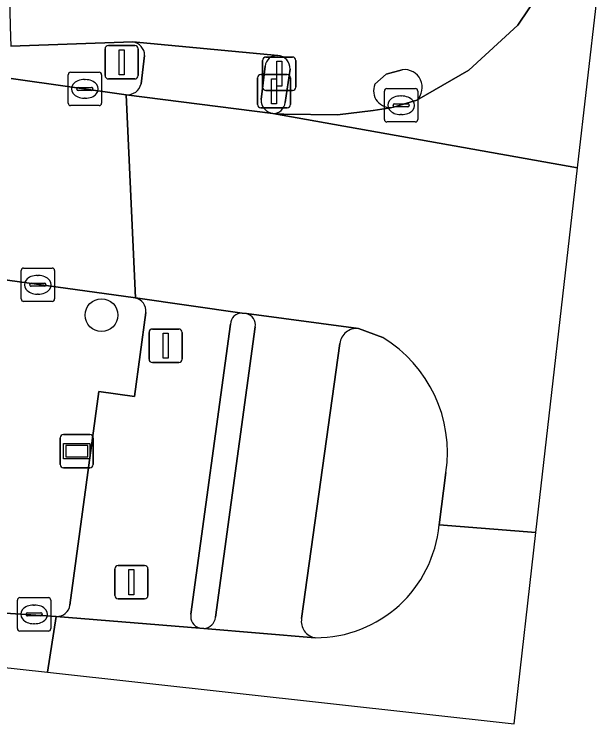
# Model space of a CAD drawing. Extents: x 161692 to 162379, y 380760 to 381678.
# Drawn here: x 162234.89 to 162252.31, y 380759.58 to 380780.8 of the extents above; entities that cross this region are included whole.
import ezdxf

# ---------------------------------------------------------------- set-up
doc = ezdxf.new("R2010")
doc.units = 0
for name, color, linetype in [('IMGEO_Berm_groen', 7, 'Continuous'), ('IMGEO_Boom', 7, 'Continuous'), ('IMGEO_Drukknoppaal', 7, 'Continuous'), ('IMGEO_Fietspad_gesloten', 7, 'Continuous'), ('IMGEO_Fietspad_open', 7, 'Continuous'), ('IMGEO_Kolk', 7, 'Continuous'), ('IMGEO_Lichtmast', 7, 'Continuous'), ('IMGEO_Rijbaan_lokaal_gesloten', 7, 'Continuous'), ('IMGEO_Verkeerseiland_gesloten', 7, 'Continuous'), ('IMGEO_Verkeersregelinstallatiepaal', 7, 'Continuous'), ('IMGEO_Verklikker', 7, 'Continuous'), ('IMGEO_Voetpad_open', 7, 'Continuous')]:
    doc.layers.add(name, color=color, linetype=linetype)

msp = doc.modelspace()

# ---------------------------------------------------------------- linework, layer by layer
at = {"layer": 'IMGEO_Berm_groen'}
for points in [[(162238.515, 380772.312), (162194.784, 380778.352)], [(162236.558, 380763.128), (162237.42, 380769.513), (162238.485, 380769.362), (162238.831, 380771.882)], [(162186.181, 380763.043), (162186.353, 380763.027), (162187.36, 380762.945), (162195.572, 380762.437), (162204.608, 380762.388), (162209.849, 380762.73), (162218.059, 380763.235), (162222.207, 380763.349), (162233.252, 380762.974), (162236.149, 380762.787)]]:
    msp.add_lwpolyline(points, dxfattribs=at)
for centre, radius, start, end in [((162238.427, 380771.916), 0.405, 355.1414, 77.4818), ((162236.161, 380763.189), 0.402, 268.3363, 351.3024)]:
    msp.add_arc(centre, radius, start, end, dxfattribs=at)
at = {"layer": 'IMGEO_Boom'}
msp.add_circle((162237.5, 380771.8), 0.489, dxfattribs=at)
at = {"layer": 'IMGEO_Drukknoppaal'}
for p, q in [((162242.319, 380778.618), (162242.319, 380779.418)), ((162242.319, 380779.418), (162242.319, 380778.618)), ((162242.419, 380779.518), (162243.209, 380779.518)), ((162243.209, 380779.518), (162242.419, 380779.518)), ((162243.309, 380779.418), (162243.309, 380778.618)), ((162243.309, 380778.618), (162243.309, 380779.418)), ((162243.209, 380778.518), (162242.419, 380778.518)), ((162242.419, 380778.518), (162243.209, 380778.518))]:
    msp.add_line(p, q, dxfattribs=at)
msp.add_lwpolyline([(162242.739, 380779.393), (162242.889, 380779.393), (162242.889, 380778.643), (162242.739, 380778.643), (162242.739, 380779.393)], dxfattribs=at)
for centre, start, end in [((162242.419, 380779.418), 90, 180), ((162242.419, 380779.418), 90, 180), ((162243.209, 380779.418), 0, 90), ((162243.209, 380779.418), 360, 90), ((162242.419, 380778.618), 180, 270), ((162242.419, 380778.618), 180, 270), ((162243.209, 380778.618), 270, 0), ((162243.209, 380778.618), 270, 0)]:
    msp.add_arc(centre, 0.1, start, end, dxfattribs=at)
at = {"layer": 'IMGEO_Fietspad_gesloten'}
for points in [[(162235.998, 380781.878), (162234.739, 380781.832), (162234.771, 380780.432), (162234.785, 380779.843), (162238.439, 380779.974), (162242.769, 380779.566)], [(162246.931, 380778.227), (162248.484, 380779.13), (162249.949, 380780.468), (162250.613, 380781.461)], [(162243.138, 380779.154), (162242.995, 380778.159)], [(162245.676, 380778.704), (162246.009, 380779.011), (162246.496, 380779.139)], [(162242.623, 380777.828), (162242.954, 380777.811), (162244.56, 380777.787), (162245.626, 380777.916), (162246.144, 380778), (162246.229, 380778.022)]]:
    msp.add_lwpolyline(points, dxfattribs=at)
for centre, radius, start, end in [((162242.742, 380779.17), 0.397, 357.6683, 86.029), ((162246.56, 380778.61), 0.533, 314.1414, 96.8584), ((162246.133, 380778.51), 0.497, 156.9632, 281.1106), ((162242.623, 380778.203), 0.375, 270.0733, 353.2511)]:
    msp.add_arc(centre, radius, start, end, dxfattribs=at)
at = {"layer": 'IMGEO_Fietspad_open'}
for points in [[(162245.186, 380771.398), (162241.832, 380771.844)], [(162242.097, 380771.447), (162240.911, 380762.761)], [(162243.483, 380762.724), (162244.628, 380770.95)], [(162240.565, 380762.428), (162243.888, 380762.15)]]:
    msp.add_lwpolyline(points, dxfattribs=at)
for centre, radius, start, end in [((162241.753, 380771.504), 0.349, 350.5459, 76.9008), ((162245.13, 380770.896), 0.505, 83.6303, 173.8894), ((162240.533, 380762.807), 0.381, 274.8191, 352.9873), ((162243.967, 380762.636), 0.492, 169.6581, 260.7536)]:
    msp.add_arc(centre, radius, start, end, dxfattribs=at)
at = {"layer": 'IMGEO_Kolk'}
for p, q in [((162236.502, 380778.139), (162236.502, 380778.991)), ((162236.577, 380779.065), (162237.429, 380779.065)), ((162237.503, 380778.991), (162237.503, 380778.139)), ((162236.99, 380778.845), (162237.015, 380778.845)), ((162236.761, 380778.559), (162236.761, 380778.571)), ((162237.199, 380778.522), (162236.801, 380778.522)), ((162236.804, 380778.608), (162237.202, 380778.608)), ((162237.245, 380778.571), (162237.245, 380778.559)), ((162245.96, 380777.65), (162245.96, 380778.502)), ((162246.035, 380778.576), (162246.887, 380778.576)), ((162246.961, 380778.502), (162246.961, 380777.65)), ((162237.013, 380778.285), (162236.988, 380778.285)), ((162246.448, 380778.356), (162246.473, 380778.356)), ((162237.429, 380778.065), (162236.577, 380778.065)), ((162246.219, 380778.07), (162246.219, 380778.082)), ((162246.262, 380778.119), (162246.66, 380778.119)), ((162246.703, 380778.082), (162246.703, 380778.07)), ((162246.657, 380778.033), (162246.259, 380778.033)), ((162246.471, 380777.796), (162246.446, 380777.796)), ((162246.887, 380777.576), (162246.035, 380777.576)), ((162235.172, 380773.208), (162236.024, 380773.208)), ((162235.097, 380772.282), (162235.097, 380773.134)), ((162235.585, 380772.988), (162235.61, 380772.988)), ((162236.098, 380773.134), (162236.098, 380772.282)), ((162235.356, 380772.702), (162235.356, 380772.714)), ((162235.794, 380772.665), (162235.396, 380772.665)), ((162235.399, 380772.751), (162235.797, 380772.751)), ((162235.84, 380772.714), (162235.84, 380772.702)), ((162235.608, 380772.428), (162235.583, 380772.428)), ((162236.024, 380772.208), (162235.172, 380772.208)), ((162234.984, 380762.423), (162234.984, 380763.275)), ((162235.059, 380763.349), (162235.911, 380763.349)), ((162235.985, 380763.275), (162235.985, 380762.423)), ((162235.472, 380763.129), (162235.497, 380763.129)), ((162235.243, 380762.843), (162235.243, 380762.855)), ((162235.681, 380762.806), (162235.283, 380762.806)), ((162235.286, 380762.892), (162235.684, 380762.892)), ((162235.727, 380762.855), (162235.727, 380762.843)), ((162235.495, 380762.569), (162235.47, 380762.569)), ((162235.911, 380762.349), (162235.059, 380762.349))]:
    msp.add_line(p, q, dxfattribs=at)
for points in [[(162236.502, 380778.139), (162236.502, 380778.991)], [(162236.577, 380779.065), (162237.429, 380779.065)], [(162237.503, 380778.991), (162237.503, 380778.139)], [(162245.96, 380777.65), (162245.96, 380778.502)], [(162246.035, 380778.576), (162246.887, 380778.576)], [(162246.961, 380778.502), (162246.961, 380777.65)], [(162237.429, 380778.065), (162236.577, 380778.065)], [(162246.887, 380777.576), (162246.035, 380777.576)], [(162235.172, 380773.208), (162236.024, 380773.208)], [(162235.097, 380772.282), (162235.097, 380773.134)], [(162236.098, 380773.134), (162236.098, 380772.282)], [(162236.024, 380772.208), (162235.172, 380772.208)], [(162234.984, 380762.423), (162234.984, 380763.275)], [(162235.059, 380763.349), (162235.911, 380763.349)], [(162235.985, 380763.275), (162235.985, 380762.423)], [(162235.911, 380762.349), (162235.059, 380762.349)]]:
    msp.add_lwpolyline(points, dxfattribs=at)
for centre, radius, start, end in [((162236.579, 380778.989), 0.0765, 91.552, 178.448), ((162236.579, 380778.989), 0.0765, 91.552, 178.448), ((162237.427, 380778.989), 0.0765, 1.552, 88.448), ((162237.427, 380778.989), 0.0765, 1.552, 88.448), ((162236.801, 380778.568), 0.0403, 85.8775, 175.7526), ((162236.798, 380778.558), 0.0366, 178.938, 274.7102), ((162237.202, 380778.565), 0.043, 264.8664, 352.4533), ((162237.206, 380778.57), 0.0386, 1.7309, 96.639), ((162246.037, 380778.5), 0.0765, 91.552, 178.448), ((162246.037, 380778.5), 0.0765, 91.552, 178.448), ((162246.885, 380778.5), 0.0765, 1.552, 88.448), ((162246.885, 380778.5), 0.0765, 1.552, 88.448), ((162236.579, 380778.141), 0.0765, 181.552, 268.448), ((162236.579, 380778.141), 0.0765, 181.552, 268.448), ((162237.427, 380778.141), 0.0765, 271.552, 358.448), ((162237.427, 380778.141), 0.0765, 271.552, 358.448), ((162246.259, 380778.079), 0.0403, 85.8775, 175.7526), ((162246.256, 380778.069), 0.0366, 178.938, 274.7102), ((162246.66, 380778.076), 0.043, 264.8664, 352.4533), ((162246.664, 380778.081), 0.0386, 1.7309, 96.639), ((162246.037, 380777.652), 0.0765, 181.552, 268.448), ((162246.037, 380777.652), 0.0765, 181.552, 268.448), ((162246.885, 380777.652), 0.0765, 271.552, 358.448), ((162246.885, 380777.652), 0.0765, 271.552, 358.448), ((162235.174, 380773.132), 0.0765, 91.552, 178.448), ((162235.174, 380773.132), 0.0765, 91.552, 178.448), ((162236.022, 380773.132), 0.0765, 1.552, 88.448), ((162236.022, 380773.132), 0.0765, 1.552, 88.448), ((162235.396, 380772.711), 0.0403, 85.8775, 175.7526), ((162235.393, 380772.701), 0.0366, 178.938, 274.7102), ((162235.797, 380772.708), 0.043, 264.8664, 352.4533), ((162235.801, 380772.713), 0.0386, 1.7309, 96.639), ((162235.174, 380772.284), 0.0765, 181.552, 268.448), ((162235.174, 380772.284), 0.0765, 181.552, 268.448), ((162236.022, 380772.284), 0.0765, 271.552, 358.448), ((162236.022, 380772.284), 0.0765, 271.552, 358.448), ((162235.061, 380763.273), 0.0765, 91.552, 178.448), ((162235.061, 380763.273), 0.0765, 91.552, 178.448), ((162235.909, 380763.273), 0.0765, 1.552, 88.448), ((162235.909, 380763.273), 0.0765, 1.552, 88.448), ((162235.283, 380762.852), 0.0403, 85.8775, 175.7526), ((162235.28, 380762.842), 0.0366, 178.938, 274.7102), ((162235.684, 380762.849), 0.043, 264.8664, 352.4533), ((162235.688, 380762.854), 0.0386, 1.7309, 96.639), ((162235.061, 380762.425), 0.0765, 181.552, 268.448), ((162235.061, 380762.425), 0.0765, 181.552, 268.448), ((162235.909, 380762.425), 0.0765, 271.552, 358.448), ((162235.909, 380762.425), 0.0765, 271.552, 358.448)]:
    msp.add_arc(centre, radius, start, end, dxfattribs=at)
for centre, major_axis, ratio, start_param, end_param in [((162236.989, 380778.565), (-0.387, 0.002), 0.722429, 4.712389, 7.853982), ((162237.014, 380778.565), (-0.39, 0.002), 0.717154, 1.570796, 4.712389), ((162246.447, 380778.076), (-0.387, 0.002), 0.722429, 4.712389, 7.853982), ((162246.472, 380778.076), (-0.39, 0.002), 0.717154, 1.570796, 4.712389), ((162235.584, 380772.708), (-0.387, 0.002), 0.722429, 4.712389, 7.853982), ((162235.609, 380772.708), (-0.39, 0.002), 0.717154, 1.570796, 4.712389), ((162235.471, 380762.849), (-0.387, 0.002), 0.722429, 4.712389, 7.853982), ((162235.496, 380762.849), (-0.39, 0.002), 0.717154, 1.570796, 4.712389)]:
    msp.add_ellipse(centre, major_axis=major_axis, ratio=ratio, start_param=start_param, end_param=end_param, dxfattribs=at)
at = {"layer": 'IMGEO_Lichtmast'}
for p, q in [((162237.607, 380778.963), (162237.607, 380779.763)), ((162237.607, 380779.763), (162237.607, 380778.963)), ((162237.707, 380779.863), (162238.497, 380779.863)), ((162238.497, 380779.863), (162237.707, 380779.863)), ((162238.597, 380779.763), (162238.597, 380778.963)), ((162238.597, 380778.963), (162238.597, 380779.763)), ((162238.497, 380778.863), (162237.707, 380778.863)), ((162237.707, 380778.863), (162238.497, 380778.863))]:
    msp.add_line(p, q, dxfattribs=at)
msp.add_lwpolyline([(162238.027, 380779.738), (162238.177, 380779.738), (162238.177, 380778.988), (162238.027, 380778.988), (162238.027, 380779.738)], dxfattribs=at)
for centre, start, end in [((162237.707, 380779.763), 90, 180), ((162237.707, 380779.763), 90, 180), ((162238.497, 380779.763), 0, 90), ((162238.497, 380779.763), 360, 90), ((162237.707, 380778.963), 180, 270), ((162237.707, 380778.963), 180, 270), ((162238.497, 380778.963), 270, 0), ((162238.497, 380778.963), 270, 0)]:
    msp.add_arc(centre, 0.1, start, end, dxfattribs=at)
at = {"layer": 'IMGEO_Rijbaan_lokaal_gesloten'}
for points in [[(162022.247, 380782.773), (162063.3, 380779.137), (162094.38, 380775.785), (162100.246, 380775.712), (162152.312, 380766.476), (162155.522, 380766.113), (162195.841, 380761.556), (162225.793, 380762.232), (162235.883, 380761.117)], [(162252.312, 380781.239), (162250.613, 380781.461), (162249.949, 380780.468), (162248.484, 380779.13), (162246.931, 380778.227), (162246.229, 380778.022), (162246.144, 380778), (162245.626, 380777.916), (162244.56, 380777.787), (162242.954, 380777.811), (162242.623, 380777.828), (162251.737, 380776.205), (162251.737, 380776.205), (162252.312, 380781.239)], [(162194.784, 380778.352), (162238.515, 380772.312), (162238.241, 380778.39), (162234.795, 380778.876)], [(162250.492, 380765.299), (162251.737, 380776.205), (162251.737, 380776.205), (162242.623, 380777.828), (162238.241, 380778.39), (162238.515, 380772.312), (162241.705, 380771.862), (162241.832, 380771.844), (162245.186, 380771.398), (162245.912, 380771.129)], [(162235.883, 380761.117), (162236.149, 380762.787), (162233.252, 380762.974), (162222.207, 380763.349), (162218.059, 380763.235), (162209.849, 380762.73), (162204.608, 380762.388), (162195.572, 380762.437), (162187.36, 380762.945), (162186.353, 380763.027), (162186.181, 380763.043), (162176.312, 380764.18), (162160.547, 380766.297), (162156.934, 380766.772), (162153.841, 380767.149)], [(162247.802, 380767.096), (162247.596, 380765.526), (162250.492, 380765.299)], [(162235.883, 380761.117), (162249.838, 380759.576), (162250.492, 380765.299), (162247.596, 380765.526)], [(162243.888, 380762.15), (162240.565, 380762.428), (162240.437, 380762.438), (162236.149, 380762.787), (162235.883, 380761.117)]]:
    msp.add_lwpolyline(points, dxfattribs=at)
for centre, radius, start, end in [((162243.823, 380767.691), 4.023, 351.4978, 58.7209), ((162243.896, 380765.866), 3.716, 269.8837, 354.7498)]:
    msp.add_arc(centre, radius, start, end, dxfattribs=at)
at = {"layer": 'IMGEO_Verkeerseiland_gesloten'}
for points in [[(162238.439, 380779.974), (162234.785, 380779.843)], [(162238.685, 380778.718), (162238.789, 380779.569)], [(162242.394, 380779.249), (162242.271, 380778.245)], [(162242.995, 380778.159), (162243.138, 380779.154)], [(162246.496, 380779.139), (162246.009, 380779.011), (162245.676, 380778.704)], [(162234.795, 380778.876), (162238.241, 380778.39)], [(162246.229, 380778.022), (162246.931, 380778.227)], [(162241.832, 380771.844), (162241.705, 380771.862)], [(162241.361, 380771.532), (162240.175, 380762.852)], [(162240.911, 380762.761), (162242.097, 380771.447)], [(162245.912, 380771.129), (162245.186, 380771.398)], [(162244.628, 380770.95), (162243.483, 380762.724)], [(162247.596, 380765.526), (162247.802, 380767.096)], [(162240.437, 380762.438), (162240.565, 380762.428)]]:
    msp.add_lwpolyline(points, dxfattribs=at)
for centre, radius, start, end in [((162238.371, 380779.561), 0.419, 1.0832, 80.5838), ((162242.749, 380779.21), 0.357, 86.7338, 173.6841), ((162242.742, 380779.17), 0.397, 357.6683, 86.029), ((162246.56, 380778.61), 0.533, 314.1414, 96.8584), ((162238.268, 380778.817), 0.428, 266.3289, 346.5805), ((162246.133, 380778.51), 0.497, 156.9632, 281.1106), ((162242.694, 380778.245), 0.423, 180.0312, 260.3059), ((162242.623, 380778.203), 0.375, 270.0733, 353.2511), ((162241.686, 380771.537), 0.325, 86.6765, 180.9436), ((162241.753, 380771.504), 0.349, 350.5459, 76.9008), ((162245.13, 380770.896), 0.505, 83.6303, 173.8894), ((162243.823, 380767.691), 4.023, 351.4978, 58.7209), ((162243.896, 380765.866), 3.716, 269.8837, 354.7498), ((162240.53, 380762.787), 0.361, 169.643, 255.0124), ((162240.533, 380762.807), 0.381, 274.8191, 352.9873), ((162243.967, 380762.636), 0.492, 169.6581, 260.7536)]:
    msp.add_arc(centre, radius, start, end, dxfattribs=at)
at = {"layer": 'IMGEO_Verkeersregelinstallatiepaal'}
for p, q in [((162242.265, 380778.997), (162243.055, 380778.997)), ((162243.055, 380778.997), (162242.265, 380778.997)), ((162242.165, 380778.097), (162242.165, 380778.897)), ((162242.165, 380778.897), (162242.165, 380778.097)), ((162243.155, 380778.897), (162243.155, 380778.097)), ((162243.155, 380778.097), (162243.155, 380778.897)), ((162243.055, 380777.997), (162242.265, 380777.997)), ((162242.265, 380777.997), (162243.055, 380777.997)), ((162238.921, 380770.484), (162238.921, 380771.284)), ((162238.921, 380771.284), (162238.921, 380770.484)), ((162239.021, 380771.384), (162239.811, 380771.384)), ((162239.811, 380771.384), (162239.021, 380771.384)), ((162239.911, 380771.284), (162239.911, 380770.484)), ((162239.911, 380770.484), (162239.911, 380771.284)), ((162239.811, 380770.384), (162239.021, 380770.384)), ((162239.021, 380770.384), (162239.811, 380770.384)), ((162238, 380764.313), (162238.79, 380764.313)), ((162238.79, 380764.313), (162238, 380764.313)), ((162237.9, 380763.413), (162237.9, 380764.213)), ((162237.9, 380764.213), (162237.9, 380763.413)), ((162238.89, 380764.213), (162238.89, 380763.413)), ((162238.89, 380763.413), (162238.89, 380764.213)), ((162238.79, 380763.313), (162238, 380763.313)), ((162238, 380763.313), (162238.79, 380763.313))]:
    msp.add_line(p, q, dxfattribs=at)
for points in [[(162242.585, 380778.872), (162242.735, 380778.872), (162242.735, 380778.122), (162242.585, 380778.122), (162242.585, 380778.872)], [(162239.341, 380771.259), (162239.491, 380771.259), (162239.491, 380770.509), (162239.341, 380770.509), (162239.341, 380771.259)], [(162238.32, 380764.188), (162238.47, 380764.188), (162238.47, 380763.438), (162238.32, 380763.438), (162238.32, 380764.188)]]:
    msp.add_lwpolyline(points, dxfattribs=at)
for centre, start, end in [((162242.265, 380778.897), 90, 180), ((162242.265, 380778.897), 90, 180), ((162243.055, 380778.897), 0, 90), ((162243.055, 380778.897), 360, 90), ((162242.265, 380778.097), 180, 270), ((162242.265, 380778.097), 180, 270), ((162243.055, 380778.097), 270, 0), ((162243.055, 380778.097), 270, 0), ((162239.021, 380771.284), 90, 180), ((162239.021, 380771.284), 90, 180), ((162239.811, 380771.284), 0, 90), ((162239.811, 380771.284), 360, 90), ((162239.021, 380770.484), 180, 270), ((162239.021, 380770.484), 180, 270), ((162239.811, 380770.484), 270, 0), ((162239.811, 380770.484), 270, 0), ((162238, 380764.213), 90, 180), ((162238, 380764.213), 90, 180), ((162238.79, 380764.213), 0, 90), ((162238.79, 380764.213), 360, 90), ((162238, 380763.413), 180, 270), ((162238, 380763.413), 180, 270), ((162238.79, 380763.413), 270, 0), ((162238.79, 380763.413), 270, 0)]:
    msp.add_arc(centre, 0.1, start, end, dxfattribs=at)
at = {"layer": 'IMGEO_Verklikker'}
for p, q in [((162236.263, 380767.33), (162236.263, 380768.13)), ((162236.263, 380768.13), (162236.263, 380767.33)), ((162236.363, 380768.23), (162237.153, 380768.23)), ((162237.153, 380768.23), (162236.363, 380768.23)), ((162237.253, 380768.13), (162237.253, 380767.33)), ((162237.253, 380767.33), (162237.253, 380768.13)), ((162237.153, 380767.23), (162236.363, 380767.23)), ((162236.363, 380767.23), (162237.153, 380767.23))]:
    msp.add_line(p, q, dxfattribs=at)
for points in [[(162236.364, 380767.962), (162237.152, 380767.962), (162237.152, 380767.498), (162236.364, 380767.498), (162236.364, 380767.962)], [(162236.429, 380767.897), (162236.429, 380767.563), (162237.087, 380767.563), (162237.087, 380767.897), (162236.429, 380767.897)]]:
    msp.add_lwpolyline(points, dxfattribs=at)
for centre, start, end in [((162236.363, 380768.13), 90, 180), ((162236.363, 380768.13), 90, 180), ((162237.153, 380768.13), 0, 90), ((162237.153, 380768.13), 360, 90), ((162236.363, 380767.33), 180, 270), ((162236.363, 380767.33), 180, 270), ((162237.153, 380767.33), 270, 0), ((162237.153, 380767.33), 270, 0)]:
    msp.add_arc(centre, 0.1, start, end, dxfattribs=at)
at = {"layer": 'IMGEO_Voetpad_open'}
for points in [[(162242.769, 380779.566), (162238.439, 380779.974)], [(162238.789, 380779.569), (162238.685, 380778.718)], [(162242.271, 380778.245), (162242.394, 380779.249)], [(162238.241, 380778.39), (162242.623, 380777.828)], [(162241.705, 380771.862), (162238.515, 380772.312)], [(162238.831, 380771.882), (162238.485, 380769.362), (162237.42, 380769.513), (162236.558, 380763.128)], [(162240.175, 380762.852), (162241.361, 380771.532)], [(162236.149, 380762.787), (162240.437, 380762.438)]]:
    msp.add_lwpolyline(points, dxfattribs=at)
for centre, radius, start, end in [((162238.371, 380779.561), 0.419, 1.0832, 80.5838), ((162242.749, 380779.21), 0.357, 86.7338, 173.6841), ((162238.268, 380778.817), 0.428, 266.3289, 346.5805), ((162242.694, 380778.245), 0.423, 180.0312, 260.3059), ((162238.427, 380771.916), 0.405, 355.1414, 77.4818), ((162241.686, 380771.537), 0.325, 86.6765, 180.9436), ((162236.161, 380763.189), 0.402, 268.3363, 351.3024), ((162240.53, 380762.787), 0.361, 169.643, 255.0124)]:
    msp.add_arc(centre, radius, start, end, dxfattribs=at)

doc.saveas('drawing.dxf')
